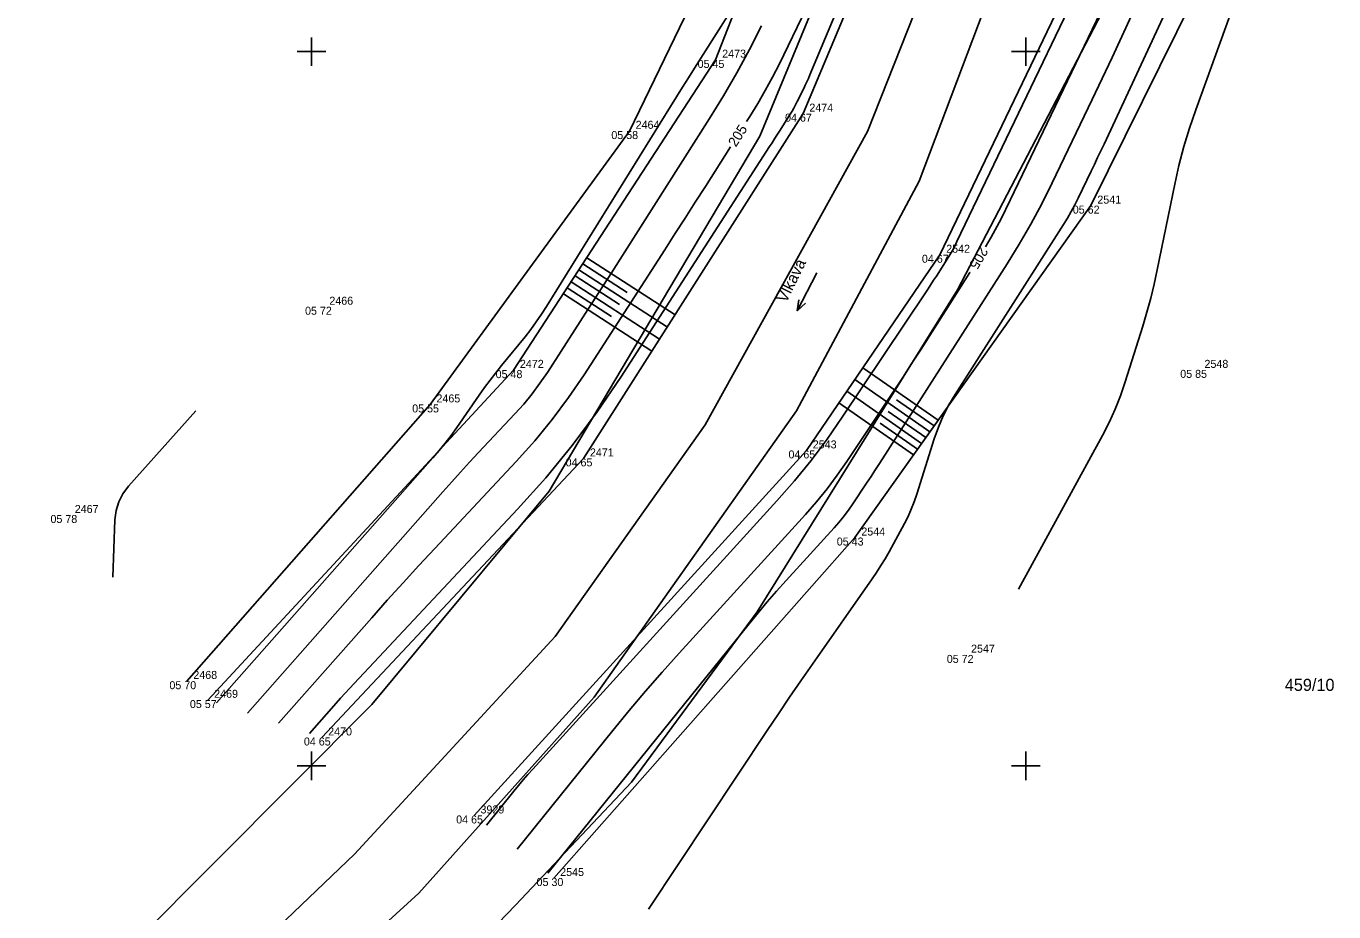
# Model space of a CAD drawing. Extents: x -703403 to -701924, y -1022520 to -1021856.
# Drawn here: x -702459.99 to -702414.22, y -1022480.11 to -1022449.11 of the extents above; entities that cross this region are included whole.
import ezdxf

# ---------------------------------------------------------------- set-up
doc = ezdxf.new("R2010")
doc.units = 0
for name, color, linetype in [('Ex_Contour Labels', 7, 'Continuous'), ('Ex_Major Contours', 7, 'Continuous'), ('Ex_Minor Contours', 7, 'Continuous'), ('Z_body', 7, 'Continuous'), ('Z_body_cisla', 7, 'Continuous'), ('Z_body_vysky_redukovane', 7, 'Continuous'), ('Z_hektometricka_sit', 7, 'Continuous'), ('Z_hrany_paty', 7, 'Continuous'), ('Z_katastr_cisla_pozemkova', 7, 'Continuous'), ('Z_katastr_hranice', 7, 'Continuous'), ('Z_pole_rozhranni', 7, 'Continuous'), ('Z_technicke_srafy', 7, 'Continuous'), ('Z_vodni_tok', 7, 'Continuous'), ('Z_vodni_tok_popis', 7, 'Continuous')]:
    doc.layers.add(name, color=color, linetype=linetype)

# ---------------------------------------------------------------- blocks, each defined once
blk = doc.blocks.new('POINT_DISPLAY')
blk.add_line((0, 0), (0, 0))
blk = doc.blocks.new('Z802')
for p, q in [((-0.75, 0), (0.75, 0)), ((0.75, 0), (0.38, 0.13)), ((0.75, 0), (0.38, -0.13))]:
    blk.add_line(p, q)

msp = doc.modelspace()

# ---------------------------------------------------------------- linework, layer by layer
at = {"layer": 'Ex_Major Contours'}
for points in [[(-702426.41, -1022456.831), (-702426.214, -1022456.491), (-702425.872, -1022455.852), (-702425.548, -1022455.203), (-702421.954, -1022447.706)], [(-702434.774, -1022452.443), (-702434.663, -1022452.268), (-702434.385, -1022451.818), (-702434.121, -1022451.36), (-702433.869, -1022450.895), (-702433.63, -1022450.423), (-702432.701, -1022448.518)], [(-702451.158, -1022473.512), (-702447.897, -1022469.818), (-702447.352, -1022469.205), (-702446.801, -1022468.595), (-702446.247, -1022467.99), (-702445.687, -1022467.389), (-702442.837, -1022464.35), (-702442.192, -1022463.63), (-702441.582, -1022462.883), (-702441.005, -1022462.11), (-702440.463, -1022461.31), (-702437.642, -1022456.937), (-702437.285, -1022456.383), (-702436.929, -1022455.827), (-702436.573, -1022455.271), (-702436.219, -1022454.715), (-702435.337, -1022453.329)], [(-702442.808, -1022477.919), (-702439.452, -1022473.76), (-702438.887, -1022473.071), (-702438.313, -1022472.391), (-702437.729, -1022471.72), (-702437.134, -1022471.056), (-702432.715, -1022466.2), (-702432.327, -1022465.758), (-702431.956, -1022465.301), (-702431.603, -1022464.832), (-702431.267, -1022464.349), (-702429.958, -1022462.389), (-702429.632, -1022461.898), (-702429.309, -1022461.405), (-702428.988, -1022460.911), (-702428.67, -1022460.416), (-702426.958, -1022457.737), (-702426.954, -1022457.73)]]:
    msp.add_lwpolyline(points, dxfattribs=at)
at = {"layer": 'Ex_Minor Contours'}
for points in [[(-702450.074, -1022473.868), (-702449.142, -1022472.812), (-702448.986, -1022472.637), (-702448.829, -1022472.463), (-702448.67, -1022472.29), (-702448.511, -1022472.118), (-702442.789, -1022466.016), (-702441.808, -1022464.921), (-702440.88, -1022463.786), (-702440.003, -1022462.61), (-702439.179, -1022461.393), (-702433.974, -1022453.326), (-702433.887, -1022453.191), (-702433.801, -1022453.057), (-702433.715, -1022452.922), (-702433.629, -1022452.787), (-702433.252, -1022452.194), (-702433.184, -1022452.085), (-702433.12, -1022451.974), (-702433.059, -1022451.861), (-702433.001, -1022451.746), (-702432.776, -1022451.285), (-702432.721, -1022451.169), (-702432.667, -1022451.052), (-702432.615, -1022450.935), (-702432.564, -1022450.817), (-702427.252, -1022438.147)], [(-702421.087, -1022443.451), (-702427.413, -1022456.648), (-702427.492, -1022456.805), (-702427.575, -1022456.96), (-702427.662, -1022457.112), (-702427.755, -1022457.262), (-702428.134, -1022457.855), (-702428.229, -1022458.003), (-702428.325, -1022458.151), (-702428.422, -1022458.298), (-702428.519, -1022458.445), (-702431.428, -1022462.801), (-702431.96, -1022463.565), (-702432.518, -1022464.308), (-702433.104, -1022465.029), (-702433.718, -1022465.729), (-702442.26, -1022475.116), (-702442.43, -1022475.306), (-702442.597, -1022475.497), (-702442.761, -1022475.692), (-702442.922, -1022475.889), (-702443.881, -1022477.077)], [(-702418.534, -1022445.186), (-702422.266, -1022453.233), (-702422.377, -1022453.471), (-702422.489, -1022453.709), (-702422.602, -1022453.947), (-702422.715, -1022454.184), (-702423.17, -1022455.133), (-702423.287, -1022455.368), (-702423.411, -1022455.599), (-702423.542, -1022455.827), (-702423.68, -1022456.051), (-702427.481, -1022461.999), (-702427.701, -1022462.37), (-702427.895, -1022462.753), (-702428.064, -1022463.148), (-702428.207, -1022463.555), (-702428.818, -1022465.497), (-702428.909, -1022465.761), (-702429.012, -1022466.021), (-702429.127, -1022466.275), (-702429.255, -1022466.524), (-702429.792, -1022467.509), (-702429.93, -1022467.754), (-702430.074, -1022467.994), (-702430.225, -1022468.23), (-702430.383, -1022468.461), (-702432.475, -1022471.446), (-702432.875, -1022472.021), (-702433.272, -1022472.599), (-702433.665, -1022473.179), (-702434.054, -1022473.762), (-702438.207, -1022480.023)], [(-702416.645, -1022445.378), (-702419.057, -1022452.032), (-702419.276, -1022452.674), (-702419.472, -1022453.324), (-702419.644, -1022453.98), (-702419.791, -1022454.643), (-702420.401, -1022457.639), (-702420.509, -1022458.138), (-702420.631, -1022458.633), (-702420.765, -1022459.126), (-702420.912, -1022459.614), (-702421.525, -1022461.563), (-702421.69, -1022462.046), (-702421.877, -1022462.518), (-702422.088, -1022462.981), (-702422.321, -1022463.435), (-702425.255, -1022468.817)], [(-702453.326, -1022472.8), (-702445.756, -1022464.224), (-702445.536, -1022463.967), (-702445.323, -1022463.705), (-702445.119, -1022463.436), (-702444.922, -1022463.161), (-702444.135, -1022462.027), (-702443.947, -1022461.762), (-702443.754, -1022461.5), (-702443.556, -1022461.243), (-702443.353, -1022460.989), (-702442.531, -1022459.98), (-702442.33, -1022459.725), (-702442.137, -1022459.464), (-702441.953, -1022459.196), (-702441.777, -1022458.923), (-702437.441, -1022451.924), (-702437.231, -1022451.586), (-702437.02, -1022451.249), (-702436.808, -1022450.912), (-702436.595, -1022450.576), (-702435.443, -1022448.763)], [(-702441.735, -1022478.762), (-702434.69, -1022470.031), (-702434.374, -1022469.646), (-702434.053, -1022469.265), (-702433.726, -1022468.889), (-702433.393, -1022468.518), (-702431.712, -1022466.671), (-702431.55, -1022466.486), (-702431.395, -1022466.295), (-702431.247, -1022466.098), (-702431.106, -1022465.896), (-702430.558, -1022465.075), (-702430.422, -1022464.87), (-702430.286, -1022464.664), (-702430.152, -1022464.457), (-702430.019, -1022464.25), (-702425.66, -1022457.427), (-702425.234, -1022456.737), (-702424.829, -1022456.036), (-702424.447, -1022455.323), (-702424.085, -1022454.597), (-702422.683, -1022451.672), (-702422.334, -1022450.941), (-702421.987, -1022450.208), (-702421.642, -1022449.474), (-702421.3, -1022448.739)], [(-702434.259, -1022449.099), (-702434.679, -1022449.929), (-702435.121, -1022450.746), (-702435.586, -1022451.551), (-702436.074, -1022452.343), (-702439.51, -1022457.745), (-702439.782, -1022458.172), (-702440.055, -1022458.599), (-702440.329, -1022459.026), (-702440.603, -1022459.452), (-702441.748, -1022461.227), (-702442.008, -1022461.61), (-702442.284, -1022461.981), (-702442.577, -1022462.338), (-702442.886, -1022462.683), (-702444.155, -1022464.037), (-702444.471, -1022464.376), (-702444.784, -1022464.718), (-702445.095, -1022465.063), (-702445.403, -1022465.409), (-702452.242, -1022473.156)], [(-702454.055, -1022462.575), (-702456.411, -1022465.214), (-702456.608, -1022465.475), (-702456.753, -1022465.758), (-702456.845, -1022466.062), (-702456.883, -1022466.387), (-702456.958, -1022468.403)]]:
    msp.add_lwpolyline(points, dxfattribs=at)
at = {"layer": 'Z_hektometricka_sit'}
for p, q in [((-702450, -1022449.5), (-702450, -1022450.5)), ((-702425, -1022449.5), (-702425, -1022450.5)), ((-702450.5, -1022450), (-702449.5, -1022450)), ((-702425.5, -1022450), (-702424.5, -1022450)), ((-702450, -1022474.5), (-702450, -1022475.5)), ((-702425, -1022474.5), (-702425, -1022475.5)), ((-702450.5, -1022475), (-702449.5, -1022475)), ((-702425.5, -1022475), (-702424.5, -1022475))]:
    msp.add_line(p, q, dxfattribs=at)
at = {"layer": 'Z_hrany_paty'}
for p, q in [((-702435.86, -1022450.29), (-702431.06, -1022437.94)), ((-702417.09, -1022444), (-702422.73, -1022455.39)), ((-702442.93, -1022461.15), (-702435.86, -1022450.29)), ((-702422.73, -1022455.39), (-702430.99, -1022467.01)), ((-702453.63, -1022472.7), (-702442.93, -1022461.15)), ((-702430.99, -1022467.01), (-702441.52, -1022478.93))]:
    msp.add_line(p, q, dxfattribs=at)
at = {"layer": 'Z_katastr_hranice'}
for p, q in [((-702423.61, -1022441), (-702428.74, -1022454.53)), ((-702434.31, -1022452.96), (-702430.39, -1022443.48)), ((-702430.55, -1022452.79), (-702427.82, -1022445.93)), ((-702427.39, -1022458.34), (-702421.99, -1022447.95)), ((-702441.69, -1022465.39), (-702434.31, -1022452.96)), ((-702436.23, -1022463.06), (-702430.55, -1022452.79)), ((-702428.74, -1022454.53), (-702433.03, -1022462.57)), ((-702434.41, -1022469.61), (-702427.39, -1022458.34)), ((-702433.03, -1022462.57), (-702440.11, -1022472.6)), ((-702441.48, -1022470.47), (-702436.23, -1022463.06)), ((-702447.89, -1022472.85), (-702441.69, -1022465.39)), ((-702438.8, -1022475.58), (-702434.41, -1022469.61)), ((-702448.5, -1022478.1), (-702441.48, -1022470.47)), ((-702440.11, -1022472.6), (-702446.25, -1022479.46)), ((-702458.46, -1022483.47), (-702447.89, -1022472.85)), ((-702442.87, -1022479.88), (-702438.8, -1022475.58)), ((-702488.183, -1022515.932), (-702448.5, -1022478.1)), ((-702446.25, -1022479.46), (-702457.29, -1022489.5)), ((-702447.31, -1022484.49), (-702442.87, -1022479.88))]:
    msp.add_line(p, q, dxfattribs=at)
at = {"layer": 'Z_pole_rozhranni'}
for p, q in [((-702432.48, -1022439.57), (-702438.88, -1022452.78)), ((-702438.88, -1022452.78), (-702445.85, -1022462.35)), ((-702445.85, -1022462.35), (-702454.37, -1022472.04))]:
    msp.add_line(p, q, dxfattribs=at)
at = {"layer": 'Z_technicke_srafy'}
for p, q in [((-702440.51, -1022457.43), (-702438.96, -1022458.43)), ((-702440.37, -1022457.22), (-702437.28, -1022459.21)), ((-702440.92, -1022458.06), (-702437.82, -1022460.06)), ((-702440.78, -1022457.85), (-702439.23, -1022458.85)), ((-702440.65, -1022457.64), (-702437.55, -1022459.64)), ((-702441.19, -1022458.48), (-702438.09, -1022460.48)), ((-702441.06, -1022458.27), (-702439.5, -1022459.27)), ((-702428.07, -1022462.9), (-702430.71, -1022461.07)), ((-702428.36, -1022463.31), (-702430.99, -1022461.48)), ((-702428.65, -1022463.72), (-702431.27, -1022461.89)), ((-702428.94, -1022464.12), (-702431.55, -1022462.3)), ((-702428.5, -1022463.51), (-702429.82, -1022462.6)), ((-702428.21, -1022463.1), (-702429.53, -1022462.19)), ((-702428.79, -1022463.92), (-702430.1, -1022463.01))]:
    msp.add_line(p, q, dxfattribs=at)
at = {"layer": 'Z_vodni_tok'}
for p, q in [((-702432.8, -1022452.17), (-702426.8, -1022437.86)), ((-702420.81, -1022442.09), (-702428.01, -1022457.11)), ((-702440.48, -1022464.24), (-702432.8, -1022452.17)), ((-702428.01, -1022457.11), (-702432.68, -1022463.96)), ((-702432.68, -1022463.96), (-702444.31, -1022476.74)), ((-702449.64, -1022474.01), (-702440.48, -1022464.24))]:
    msp.add_line(p, q, dxfattribs=at)

# ---------------------------------------------------------------- block references
at = {"layer": 'Z_body'}
for p in [(-702435.86, -1022450.29), (-702432.8, -1022452.17), (-702438.88, -1022452.78), (-702422.73, -1022455.39), (-702428.01, -1022457.11), (-702449.6, -1022458.93), (-702442.93, -1022461.15), (-702418.97, -1022461.14), (-702445.85, -1022462.35), (-702432.68, -1022463.96), (-702440.48, -1022464.24), (-702458.51, -1022466.22), (-702430.99, -1022467.01), (-702427.14, -1022471.12), (-702454.37, -1022472.04), (-702453.63, -1022472.7), (-702449.64, -1022474.01), (-702444.31, -1022476.74), (-702441.52, -1022478.93)]:
    msp.add_blockref('POINT_DISPLAY', p, dxfattribs=at)
at = {"layer": 'Z_vodni_tok_popis', "rotation": -117.00000000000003}
msp.add_blockref('Z802', (-702432.66, -1022458.41), dxfattribs=at)

# ---------------------------------------------------------------- texts
at = {"layer": 'Ex_Contour Labels'}
for rotation, p in [(57.546, (-702435.151, -1022453.361)), (238.8465, (-702426.598, -1022456.803))]:
    msp.add_text('205', height=0.35, rotation=rotation, dxfattribs=at).set_placement(p)
at = {"layer": 'Z_body_cisla'}
for s, p in [('2473', (-702435.63, -1022450.21)), ('2474', (-702432.58, -1022452.1)), ('2464', (-702438.66, -1022452.7)), ('2541', (-702422.5, -1022455.32)), ('2542', (-702427.79, -1022457.04)), ('2466', (-702449.38, -1022458.86)), ('2472', (-702442.71, -1022461.07)), ('2548', (-702418.75, -1022461.07)), ('2465', (-702445.63, -1022462.28)), ('2471', (-702440.26, -1022464.17)), ('2543', (-702432.46, -1022463.89)), ('2467', (-702458.29, -1022466.15)), ('2544', (-702430.76, -1022466.94)), ('2547', (-702426.92, -1022471.04)), ('2468', (-702454.14, -1022471.96)), ('2469', (-702453.41, -1022472.62)), ('2470', (-702449.42, -1022473.94)), ('3929', (-702444.09, -1022476.67)), ('2545', (-702441.3, -1022478.86))]:
    msp.add_text(s, height=0.28, dxfattribs=at).set_placement(p)
at = {"layer": 'Z_body_vysky_redukovane'}
for s, p in [('05 45', (-702436.49, -1022450.57)), ('04 67', (-702433.43, -1022452.45)), ('05 58', (-702439.51, -1022453.06)), ('05 62', (-702423.36, -1022455.67)), ('04 67', (-702428.64, -1022457.39)), ('05 72', (-702450.23, -1022459.21)), ('05 48', (-702443.56, -1022461.43)), ('05 85', (-702419.6, -1022461.42)), ('05 55', (-702446.48, -1022462.63)), ('04 65', (-702433.31, -1022464.24)), ('04 65', (-702441.11, -1022464.52)), ('05 78', (-702459.14, -1022466.5)), ('05 43', (-702431.62, -1022467.29)), ('05 72', (-702427.77, -1022471.4)), ('05 70', (-702454.977, -1022472.32)), ('05 57', (-702454.26, -1022472.98)), ('04 65', (-702450.27, -1022474.29)), ('04 65', (-702444.94, -1022477.02)), ('05 30', (-702442.127, -1022479.21))]:
    msp.add_text(s, height=0.28, dxfattribs=at).set_placement(p)
at = {"layer": 'Z_katastr_cisla_pozemkova'}
msp.add_text('459/10', height=0.425, dxfattribs=at).set_placement((-702415.939, -1022472.38))
at = {"layer": 'Z_vodni_tok_popis'}
msp.add_text('Vlkava', height=0.4, rotation=63.9, dxfattribs=at).set_placement((-702433.39, -1022458.82))

doc.saveas('drawing.dxf')
